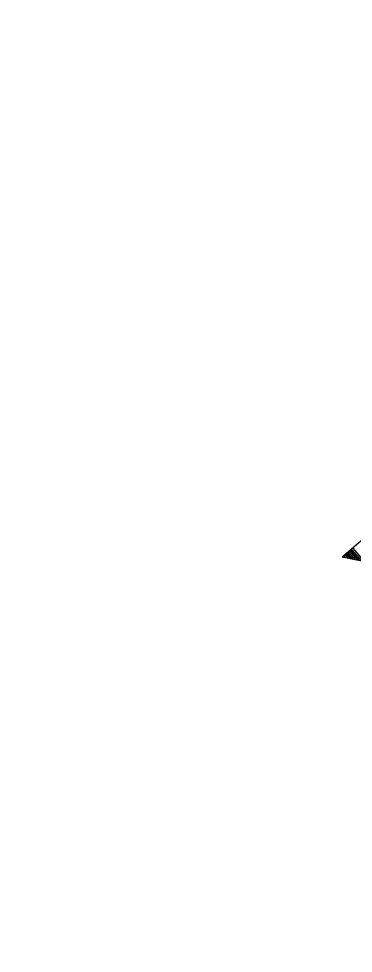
# Model space of a CAD drawing. Extents: x 192699 to 285914, y 194342 to 233219.
# Drawn here: x 262833.478 to 262833.941, y 213594.257 to 213595.549 of the extents above; entities that cross this region are included whole.
import ezdxf

# ---------------------------------------------------------------- set-up
doc = ezdxf.new("R2010")
doc.units = 0
doc.layers.add('TYPICAL SECTION FOR MOT', color=7, linetype='Continuous')

msp = doc.modelspace()

# ---------------------------------------------------------------- linework, layer by layer
at = {"layer": 'TYPICAL SECTION FOR MOT'}
for p, q in [((262834.3508, 213595.1724), (262833.9255, 213594.8042)), ((262833.9355, 213594.8128), (262833.9467, 213594.7999)), ((262833.937, 213594.8141), (262833.9499, 213594.7992)), ((262833.9385, 213594.8154), (262833.9531, 213594.7986)), ((262833.94, 213594.8167), (262833.9563, 213594.7979)), ((262835.3705, 213594.51), (262833.9255, 213594.8042)), ((262833.9264, 213594.805), (262833.9274, 213594.8038)), ((262833.9279, 213594.8063), (262833.9306, 213594.8031)), ((262833.9294, 213594.8076), (262833.9338, 213594.8025)), ((262833.9309, 213594.8089), (262833.937, 213594.8018)), ((262833.9324, 213594.8102), (262833.9402, 213594.8012)), ((262833.9339, 213594.8115), (262833.9434, 213594.8005))]:
    msp.add_line(p, q, dxfattribs=at)

# ---------------------------------------------------------------- texts
msp.add_text('15\'-0" RAMP - STAGE 2B TRAFFIC', height=0.36, rotation=40.8833, dxfattribs=at).set_placement((262832.2559, 213590.2921))

doc.saveas('drawing.dxf')
